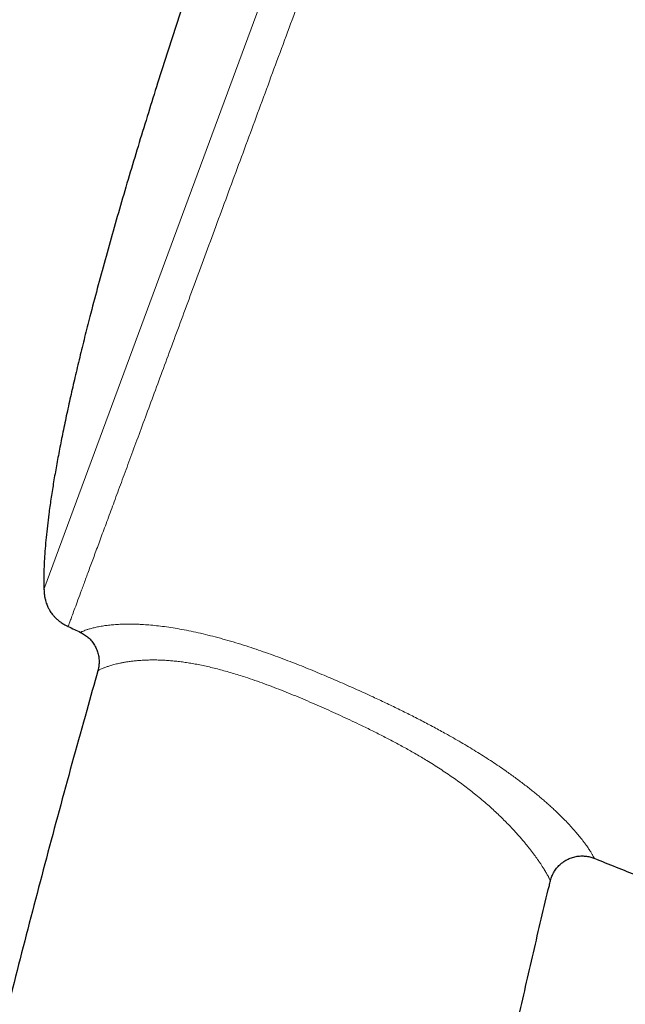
# Model space of a CAD drawing. Header units: millimetres. Extents: x 8 to 791, y 12 to 1717.
# Tile 331 of 341: x 741 to 765, y 1525 to 1564. Entities that reach past the tile are written whole.
import ezdxf

# ---------------------------------------------------------------- set-up
doc = ezdxf.new("R2010")
doc.units = ezdxf.units.MM

msp = doc.modelspace()

# ---------------------------------------------------------------- linework, layer by layer
at = {"color": 8, "linetype": 'Continuous', "lineweight": 0}
msp.add_line((741.823, 1541.425), (764.264, 1602.258), dxfattribs=at)
at = {"color": 7, "linetype": 'Continuous', "lineweight": 30}
for start, end in [(244.42624, 244.51135), (247.99344, 248.28357)]:
    msp.add_arc((901.836, 1872.304), 368.446, start, end, dxfattribs=at)
at = {"color": 8, "linetype": 'Continuous', "lineweight": 0}
for points, knots in [([(765.953, 1602.75), (765.951, 1602.744), (765.946, 1602.732), (765.911, 1602.638), (765.856, 1602.487), (765.778, 1602.275), (765.678, 1602.005), (765.558, 1601.679), (765.417, 1601.298), (765.256, 1600.861), (765.073, 1600.366), (764.869, 1599.813), (764.644, 1599.201), (764.398, 1598.536), (764.133, 1597.818), (763.851, 1597.053), (763.553, 1596.244), (763.239, 1595.394), (762.909, 1594.499), (762.561, 1593.555), (762.195, 1592.563), (761.811, 1591.524), (761.414, 1590.446), (761.003, 1589.331), (760.581, 1588.188), (760.15, 1587.02), (759.711, 1585.83), (759.262, 1584.613), (758.801, 1583.364), (758.329, 1582.084), (757.847, 1580.776), (757.357, 1579.449), (756.862, 1578.107), (756.365, 1576.76), (755.867, 1575.411), (755.37, 1574.062), (754.87, 1572.708), (754.367, 1571.344), (753.861, 1569.971), (753.352, 1568.593), (752.846, 1567.22), (752.342, 1565.855), (751.846, 1564.509), (751.357, 1563.184), (750.877, 1561.882), (750.403, 1560.597), (749.934, 1559.325), (749.47, 1558.069), (749.013, 1556.83), (748.567, 1555.62), (748.131, 1554.44), (747.711, 1553.299), (747.305, 1552.2), (746.915, 1551.143), (746.539, 1550.123), (746.175, 1549.138), (745.825, 1548.188), (745.489, 1547.278), (745.171, 1546.415), (744.87, 1545.599), (744.589, 1544.838), (744.329, 1544.132), (744.089, 1543.481), (743.867, 1542.881), (743.665, 1542.332), (743.481, 1541.835), (743.318, 1541.391), (743.176, 1541.006), (743.055, 1540.679), (742.957, 1540.413), (742.881, 1540.208), (742.827, 1540.06), (742.797, 1539.978), (742.784, 1539.944), (742.788, 1539.954), (742.788, 1539.954)], [0, 0, 0, 0, 0.014, 0.028, 0.042, 0.056, 0.07, 0.08375, 0.0975, 0.11125, 0.125, 0.139, 0.153, 0.167, 0.181, 0.195, 0.20875, 0.2225, 0.23625, 0.25, 0.264, 0.278, 0.292, 0.306, 0.32, 0.33375, 0.3475, 0.36125, 0.375, 0.389, 0.403, 0.417, 0.431, 0.445, 0.45875, 0.4725, 0.48625, 0.5, 0.514, 0.528, 0.542, 0.556, 0.57, 0.58375, 0.5975, 0.61125, 0.625, 0.639, 0.653, 0.667, 0.680999, 0.694999, 0.708749, 0.722499, 0.73625, 0.75, 0.763999, 0.777999, 0.791999, 0.805999, 0.819999, 0.833749, 0.847499, 0.861249, 0.874999, 0.888999, 0.902999, 0.916999, 0.930999, 0.944999, 0.958749, 0.972499, 0.986249, 0.999999, 1, 1, 1, 1]), ([(743.282, 1539.719), (743.283, 1539.72), (743.287, 1539.722), (743.316, 1539.737), (743.361, 1539.758), (743.427, 1539.786), (743.516, 1539.819), (743.631, 1539.856), (743.75, 1539.889), (743.86, 1539.916), (743.952, 1539.936), (744.052, 1539.955), (744.181, 1539.977), (744.345, 1540.001), (744.553, 1540.023), (744.787, 1540.04), (745.003, 1540.048), (745.191, 1540.05), (745.34, 1540.049), (745.497, 1540.046), (745.694, 1540.038), (745.936, 1540.022), (746.233, 1539.996), (746.549, 1539.96), (746.883, 1539.913), (747.233, 1539.855), (747.598, 1539.786), (747.974, 1539.705), (748.36, 1539.614), (748.756, 1539.511), (749.162, 1539.399), (749.574, 1539.276), (749.98, 1539.147), (750.378, 1539.015), (750.766, 1538.879), (751.157, 1538.738), (751.538, 1538.594), (751.91, 1538.45), (752.272, 1538.306), (752.634, 1538.158), (753.096, 1537.965), (753.657, 1537.724), (754.308, 1537.436), (754.906, 1537.163), (755.452, 1536.906), (755.955, 1536.664), (756.456, 1536.415), (756.953, 1536.16), (757.442, 1535.901), (757.866, 1535.668), (758.229, 1535.462), (758.534, 1535.285), (758.833, 1535.106), (759.128, 1534.925), (759.416, 1534.743), (759.699, 1534.56), (759.974, 1534.376), (760.218, 1534.208), (760.43, 1534.058), (760.614, 1533.924), (760.793, 1533.792), (760.967, 1533.66), (761.135, 1533.529), (761.298, 1533.4), (761.456, 1533.271), (761.608, 1533.144), (761.755, 1533.019), (761.897, 1532.895), (762.032, 1532.773), (762.201, 1532.619), (762.394, 1532.434), (762.601, 1532.227), (762.786, 1532.032), (762.951, 1531.849), (763.098, 1531.679), (763.214, 1531.538), (763.305, 1531.422), (763.377, 1531.328), (763.441, 1531.24), (763.498, 1531.159), (763.549, 1531.085), (763.593, 1531.018), (763.632, 1530.957), (763.665, 1530.902), (763.693, 1530.855), (763.724, 1530.8), (763.753, 1530.747), (763.77, 1530.712), (763.776, 1530.699), (763.774, 1530.702), (763.774, 1530.702)], [0, 0, 0, 0, 0.020111, 0.037699, 0.05533, 0.072977, 0.090717, 0.10848, 0.126346, 0.135297, 0.144248, 0.153233, 0.162225, 0.175918, 0.189638, 0.203366, 0.217133, 0.224109, 0.231085, 0.238089, 0.245093, 0.256352, 0.26761, 0.279016, 0.290421, 0.301903, 0.313429, 0.324774, 0.336119, 0.347606, 0.359093, 0.370621, 0.382178, 0.392759, 0.403341, 0.413982, 0.424623, 0.434444, 0.444264, 0.454111, 0.463958, 0.481968, 0.500003, 0.51745, 0.531409, 0.545382, 0.55956, 0.573758, 0.587838, 0.601946, 0.611188, 0.620439, 0.629737, 0.639035, 0.648385, 0.657735, 0.667143, 0.676567, 0.683426, 0.690285, 0.697173, 0.70406, 0.710977, 0.717895, 0.72484, 0.731785, 0.738842, 0.745898, 0.752983, 0.760068, 0.773583, 0.787143, 0.800718, 0.814329, 0.828109, 0.841919, 0.851598, 0.861285, 0.871031, 0.880776, 0.890548, 0.900319, 0.910186, 0.920054, 0.92994, 0.939827, 0.959777, 0.979756, 0.99982, 1, 1, 1, 1]), ([(762.023, 1529.802), (762.023, 1529.802), (762.025, 1529.798), (762.02, 1529.811), (762.005, 1529.844), (761.981, 1529.894), (761.954, 1529.947), (761.929, 1529.993), (761.9, 1530.047), (761.866, 1530.107), (761.826, 1530.176), (761.781, 1530.251), (761.728, 1530.335), (761.669, 1530.427), (761.603, 1530.527), (761.534, 1530.627), (761.464, 1530.726), (761.394, 1530.821), (761.319, 1530.921), (761.239, 1531.026), (761.153, 1531.136), (761.061, 1531.25), (760.962, 1531.37), (760.856, 1531.494), (760.744, 1531.623), (760.616, 1531.766), (760.471, 1531.923), (760.305, 1532.096), (760.128, 1532.274), (759.938, 1532.459), (759.736, 1532.647), (759.522, 1532.84), (759.295, 1533.036), (759.066, 1533.226), (758.837, 1533.408), (758.61, 1533.582), (758.374, 1533.755), (758.131, 1533.928), (757.88, 1534.1), (757.623, 1534.271), (757.359, 1534.44), (757.04, 1534.638), (756.663, 1534.862), (756.225, 1535.111), (755.778, 1535.353), (755.324, 1535.59), (754.864, 1535.822), (754.432, 1536.033), (754.029, 1536.224), (753.656, 1536.397), (753.281, 1536.567), (752.905, 1536.735), (752.528, 1536.9), (752.149, 1537.062), (751.768, 1537.22), (751.387, 1537.374), (751.004, 1537.523), (750.621, 1537.667), (750.238, 1537.804), (749.894, 1537.92), (749.591, 1538.017), (749.327, 1538.098), (749.065, 1538.173), (748.804, 1538.244), (748.547, 1538.308), (748.292, 1538.368), (748.042, 1538.421), (747.8, 1538.467), (747.567, 1538.506), (747.343, 1538.539), (747.125, 1538.565), (746.914, 1538.586), (746.711, 1538.602), (746.514, 1538.612), (746.327, 1538.618), (746.132, 1538.62), (745.934, 1538.616), (745.735, 1538.607), (745.55, 1538.593), (745.378, 1538.575), (745.218, 1538.555), (745.071, 1538.532), (744.935, 1538.508), (744.815, 1538.483), (744.708, 1538.458), (744.614, 1538.434), (744.527, 1538.41), (744.422, 1538.379), (744.31, 1538.341), (744.2, 1538.299), (744.114, 1538.263), (744.051, 1538.233), (744.006, 1538.21), (743.98, 1538.195), (743.97, 1538.189), (743.973, 1538.191), (743.973, 1538.191)], [0, 0, 0, 0, 0.000195, 0.020953, 0.041762, 0.062598, 0.073067, 0.083535, 0.094023, 0.10451, 0.115056, 0.125601, 0.136175, 0.146749, 0.157369, 0.168, 0.176192, 0.184384, 0.192601, 0.200818, 0.208913, 0.217007, 0.225135, 0.233262, 0.241327, 0.249402, 0.259165, 0.268929, 0.278771, 0.288614, 0.298544, 0.308473, 0.318498, 0.328522, 0.337328, 0.346134, 0.354999, 0.363864, 0.372782, 0.381701, 0.390669, 0.399637, 0.41355, 0.427502, 0.441482, 0.455495, 0.469527, 0.48358, 0.494736, 0.505898, 0.517085, 0.528273, 0.539486, 0.550698, 0.561959, 0.573221, 0.584532, 0.595842, 0.607222, 0.618625, 0.626602, 0.634578, 0.6426, 0.650622, 0.658698, 0.666774, 0.674914, 0.683053, 0.690899, 0.698746, 0.70666, 0.714574, 0.722552, 0.73053, 0.738567, 0.746603, 0.756675, 0.766747, 0.776904, 0.787061, 0.797286, 0.807511, 0.817787, 0.828064, 0.837368, 0.846678, 0.85602, 0.865361, 0.884082, 0.902885, 0.921713, 0.940615, 0.959535, 0.978493, 0.999893, 1, 1, 1, 1])]:
    msp.add_open_spline(points, degree=3, knots=knots, dxfattribs=at)
at = {"color": 7, "linetype": 'Continuous', "lineweight": 30}
for points, knots in [([(750.208, 1572.888), (750.109, 1572.62), (749.91, 1572.078), (749.611, 1571.253), (749.308, 1570.407), (749.001, 1569.541), (748.691, 1568.657), (748.38, 1567.757), (748.027, 1566.725), (747.634, 1565.562), (747.205, 1564.266), (746.778, 1562.955), (746.371, 1561.682), (745.985, 1560.452), (745.62, 1559.267), (745.264, 1558.085), (744.917, 1556.91), (744.582, 1555.743), (744.259, 1554.588), (743.949, 1553.45), (743.679, 1552.422), (743.446, 1551.505), (743.247, 1550.697), (743.058, 1549.904), (742.881, 1549.128), (742.714, 1548.37), (742.563, 1547.645), (742.427, 1546.953), (742.305, 1546.295), (742.195, 1545.658), (742.099, 1545.043), (742.02, 1544.481), (741.956, 1543.973), (741.907, 1543.515), (741.868, 1543.076), (741.839, 1542.655), (741.821, 1542.254), (741.815, 1541.88), (741.815, 1541.605), (741.822, 1541.458), (741.824, 1541.425)], [0, 0, 0, 0, 0.026151, 0.053025, 0.080564, 0.108707, 0.137397, 0.166574, 0.196179, 0.237477, 0.27932, 0.321555, 0.364029, 0.40203, 0.439992, 0.477806, 0.515365, 0.55256, 0.589284, 0.62543, 0.660891, 0.686859, 0.712341, 0.737295, 0.761677, 0.785443, 0.808551, 0.829698, 0.850187, 0.869984, 0.889055, 0.907368, 0.922026, 0.936117, 0.949624, 0.962532, 0.974825, 0.98649, 0.996903, 1, 1, 1, 1]), ([(741.823, 1541.425), (741.826, 1541.369), (741.832, 1541.266), (741.854, 1541.122), (741.882, 1540.998), (741.914, 1540.892), (741.946, 1540.804), (741.978, 1540.731), (742.008, 1540.67), (742.04, 1540.612), (742.078, 1540.55), (742.127, 1540.479), (742.189, 1540.4), (742.267, 1540.314), (742.363, 1540.224), (742.481, 1540.132), (742.623, 1540.038), (742.73, 1539.983), (742.788, 1539.954)], [0, 0, 0, 0, 0.089237, 0.167198, 0.235136, 0.294016, 0.344544, 0.387207, 0.422321, 0.454319, 0.493229, 0.539532, 0.593421, 0.655281, 0.725748, 0.805764, 0.896623, 1, 1, 1, 1]), ([(743.281, 1539.718), (743.295, 1539.711), (743.337, 1539.692), (743.404, 1539.653), (743.481, 1539.602), (743.555, 1539.545), (743.626, 1539.481), (743.695, 1539.409), (743.759, 1539.33), (743.817, 1539.248), (743.867, 1539.162), (743.911, 1539.074), (743.947, 1538.984), (743.976, 1538.892), (743.998, 1538.8), (744.013, 1538.707), (744.021, 1538.614), (744.022, 1538.522), (744.018, 1538.432), (744.006, 1538.343), (743.992, 1538.262), (743.978, 1538.212), (743.972, 1538.191)], [0, 0, 0, 0, 0.02574, 0.076382, 0.12712, 0.177933, 0.228806, 0.285317, 0.34123, 0.396413, 0.450917, 0.504782, 0.558038, 0.610705, 0.662796, 0.714317, 0.765267, 0.815639, 0.86542, 0.914592, 0.963126, 1, 1, 1, 1]), ([(743.977, 1538.19), (743.826, 1537.66), (743.318, 1535.879), (742.485, 1532.836), (741.478, 1529.061), (740.504, 1525.276), (739.56, 1521.481), (738.663, 1517.751), (737.812, 1514.085), (737.004, 1510.484), (736.223, 1506.877), (735.468, 1503.263), (734.74, 1499.643), (734.037, 1496.016), (733.361, 1492.384), (732.71, 1488.747), (732.086, 1485.105), (731.49, 1481.479), (730.923, 1477.871), (730.384, 1474.281), (729.869, 1470.687), (729.365, 1466.994), (728.875, 1463.201), (728.4, 1459.309), (727.953, 1455.415), (727.534, 1451.518), (727.142, 1447.618), (726.784, 1443.791), (726.459, 1440.037), (726.165, 1436.356), (725.894, 1432.675), (725.647, 1428.993), (725.424, 1425.311), (725.224, 1421.629), (725.048, 1417.948), (724.895, 1414.267), (724.765, 1410.588), (724.659, 1406.932), (724.576, 1403.299), (724.516, 1399.69), (724.479, 1396.378), (724.471, 1394.269), (724.468, 1393.362)], [0, 0, 0, 0, 0.011266, 0.037909, 0.064563, 0.091226, 0.117899, 0.144582, 0.169747, 0.19492, 0.2201, 0.245286, 0.270479, 0.295676, 0.320879, 0.346086, 0.371296, 0.39651, 0.421275, 0.446043, 0.470811, 0.495579, 0.522326, 0.549072, 0.575815, 0.602555, 0.62929, 0.65602, 0.681216, 0.706406, 0.731589, 0.756763, 0.781927, 0.807081, 0.832223, 0.857353, 0.882469, 0.907571, 0.932209, 0.956831, 0.981435, 1, 1, 1, 1]), ([(762.025, 1529.802), (762.03, 1529.822), (762.042, 1529.872), (762.068, 1529.95), (762.103, 1530.035), (762.144, 1530.117), (762.191, 1530.196), (762.243, 1530.272), (762.301, 1530.345), (762.364, 1530.413), (762.434, 1530.479), (762.511, 1530.541), (762.594, 1530.598), (762.681, 1530.648), (762.77, 1530.691), (762.861, 1530.726), (762.954, 1530.754), (763.047, 1530.776), (763.14, 1530.79), (763.234, 1530.797), (763.326, 1530.797), (763.417, 1530.792), (763.507, 1530.779), (763.594, 1530.762), (763.678, 1530.738), (763.738, 1530.718), (763.77, 1530.704), (763.774, 1530.702)], [0, 0, 0, 0, 0.028306, 0.069137, 0.110158, 0.151323, 0.192601, 0.233965, 0.275399, 0.316888, 0.358421, 0.404261, 0.449613, 0.49439, 0.538629, 0.582358, 0.625598, 0.668363, 0.710661, 0.752493, 0.793858, 0.834747, 0.875147, 0.915041, 0.954402, 0.9932, 1, 1, 1, 1]), ([(749.372, 1409.062), (749.372, 1409.132), (749.393, 1411.078), (749.453, 1414.499), (749.55, 1419.328), (749.662, 1423.758), (749.794, 1428.191), (749.945, 1432.466), (750.11, 1436.584), (750.29, 1440.544), (750.491, 1444.504), (750.714, 1448.463), (750.96, 1452.421), (751.23, 1456.377), (751.524, 1460.33), (751.84, 1464.215), (752.176, 1468.031), (752.53, 1471.779), (752.911, 1475.522), (753.319, 1479.261), (753.754, 1482.995), (754.208, 1486.653), (754.681, 1490.234), (755.171, 1493.739), (755.688, 1497.238), (756.234, 1500.731), (756.776, 1504.023), (757.31, 1507.117), (757.831, 1510.011), (758.373, 1512.9), (758.938, 1515.784), (759.523, 1518.662), (760.12, 1521.48), (760.726, 1524.237), (761.343, 1526.933), (761.776, 1528.788), (762.01, 1529.742), (762.024, 1529.802)], [0, 0, 0, 0, 0.0017136, 0.0479877, 0.0843858, 0.1208133, 0.1572654, 0.1937371, 0.2263141, 0.2589, 0.2914917, 0.3240863, 0.356681, 0.3892732, 0.4218604, 0.4544402, 0.4853921, 0.5163336, 0.5472632, 0.5781794, 0.6090809, 0.6399666, 0.669072, 0.6981619, 0.7272356, 0.7562928, 0.7853333, 0.8095208, 0.8336967, 0.857861, 0.882014, 0.9061559, 0.9302871, 0.9530299, 0.975764, 0.9984899, 1, 1, 1, 1])]:
    msp.add_open_spline(points, degree=3, knots=knots, dxfattribs=at)

doc.saveas('drawing.dxf')
